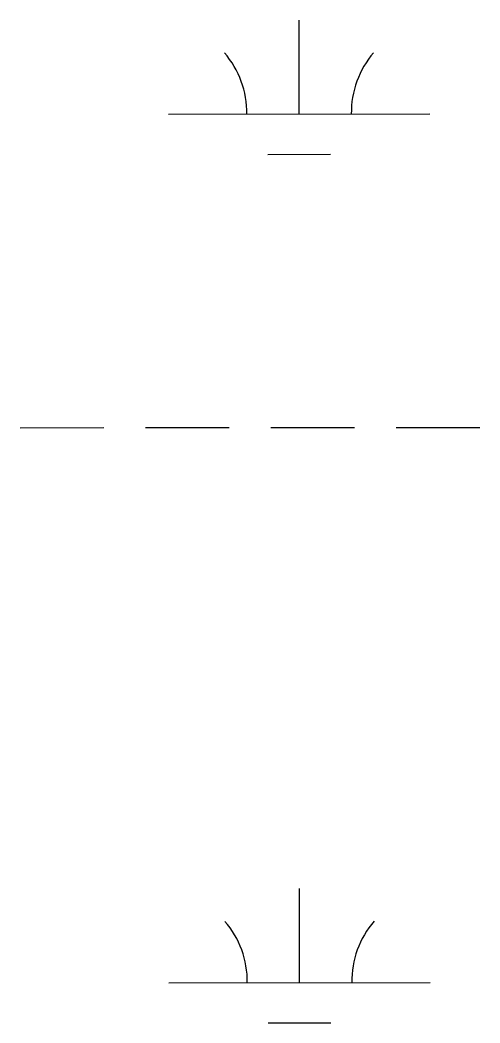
# Model space of a CAD drawing. Extents: x 3279314 to 3317160, y 734079 to 759431.
# Drawn here: x 3310935.2 to 3311111.2, y 740163.9 to 740548 of the extents above; entities that cross this region are included whole.
import ezdxf

# ---------------------------------------------------------------- set-up
doc = ezdxf.new("R2010")
doc.units = 0
doc.layers.add('V-WETL-SWMP', color=7, linetype='Continuous')

msp = doc.modelspace()

# ---------------------------------------------------------------- linework, layer by layer
at = {"layer": 'V-WETL-SWMP'}
for p, q in [((3311042, 740512.02), (3311041.98, 740548.02)), ((3310992, 740512), (3311092, 740512.05)), ((3311030.01, 740496.58), (3311054.01, 740496.6)), ((3310935.22, 740391.9), (3310967.22, 740391.91)), ((3310983.22, 740391.92), (3311015.22, 740391.94)), ((3311031.22, 740391.94), (3311063.22, 740391.96)), ((3311079.22, 740391.97), (3311111.22, 740391.99)), ((3311042.17, 740179.35), (3311042.15, 740215.35)), ((3310992.17, 740179.32), (3311092.17, 740179.37)), ((3311030.18, 740163.91), (3311054.18, 740163.92))]:
    msp.add_line(p, q, dxfattribs=at)
for centre, start, end in [((3310986.76, 740512.47), 359.2573, 40.801), ((3311097.24, 740512.52), 139.2573, 180.801), ((3310986.93, 740179.79), 359.2573, 40.801), ((3311097.41, 740179.85), 139.2573, 180.801)]:
    msp.add_arc(centre, 35.25, start, end, dxfattribs=at)

doc.saveas('drawing.dxf')
